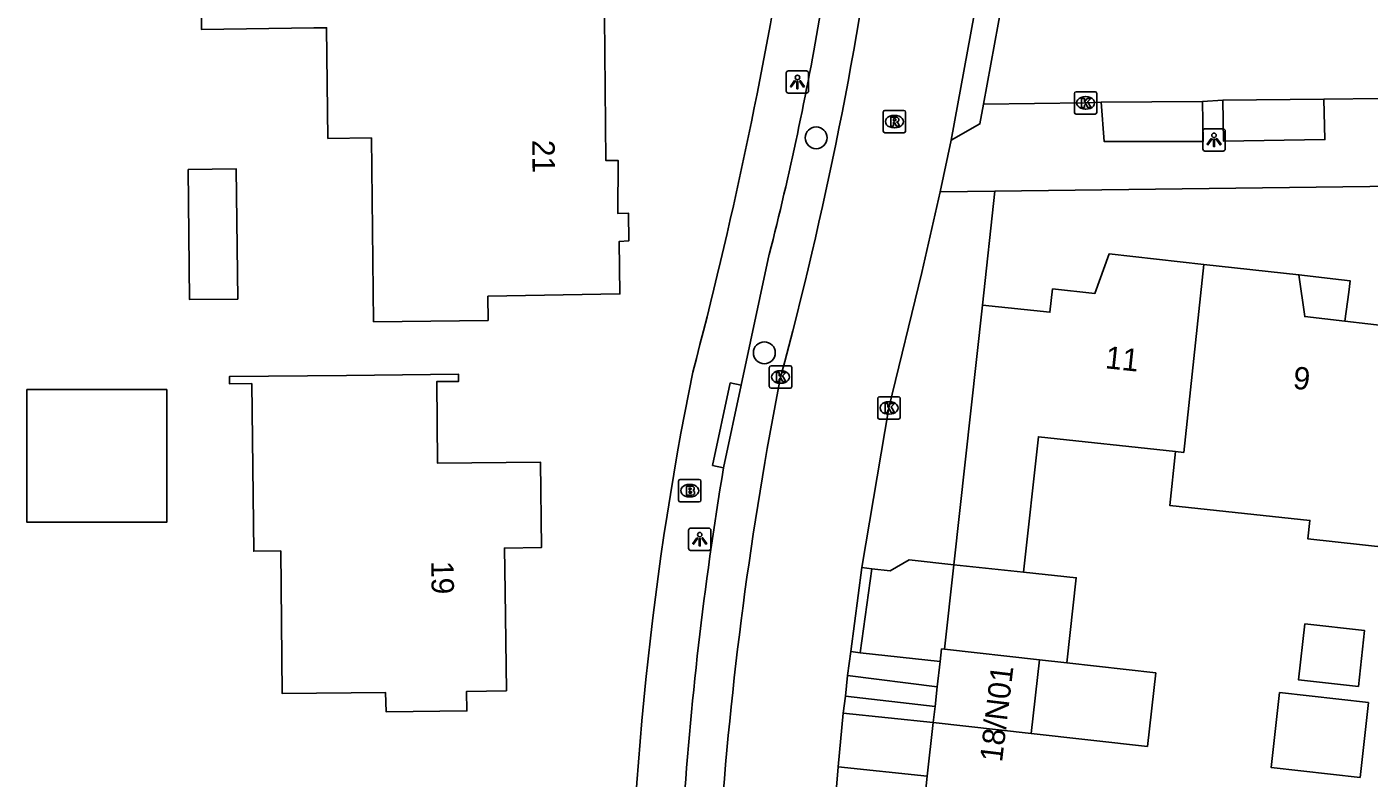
# Model space of a CAD drawing. Extents: x 160732 to 162105, y 387428 to 388479.
# Drawn here: x 161904.1 to 161964.1, y 387938.3 to 387971.9 of the extents above; entities that cross this region are included whole.
import ezdxf

# ---------------------------------------------------------------- set-up
doc = ezdxf.new("R2010")
doc.units = 0
for name, color, linetype in [('IMGEO_Boom', 7, 'Continuous'), ('IMGEO_Brandkraan', 7, 'Continuous'), ('IMGEO_Groenvoorziening', 7, 'Continuous'), ('IMGEO_Kolk', 7, 'Continuous'), ('IMGEO_Lichtpunt', 7, 'Continuous'), ('IMGEO_Pand', 7, 'Continuous'), ('IMGEO_Pand_nummerreeks', 7, 'Continuous'), ('IMGEO_Pand_overbouw', 7, 'Continuous'), ('IMGEO_Rijbaan_lokaal_open', 7, 'Continuous'), ('IMGEO_Rioolput', 7, 'Continuous'), ('IMGEO_Voetpad_open', 7, 'Continuous')]:
    doc.layers.add(name, color=color, linetype=linetype)

msp = doc.modelspace()

# ---------------------------------------------------------------- linework, layer by layer
at = {"layer": 'IMGEO_Boom'}
for centre in [(161939.363, 387966.915), (161937.046, 387957.308)]:
    msp.add_circle(centre, 0.489, dxfattribs=at)
at = {"layer": 'IMGEO_Brandkraan'}
for p, q in [((161933.214, 387950.72), (161933.214, 387951.572)), ((161933.289, 387951.646), (161934.141, 387951.646)), ((161933.702, 387951.426), (161933.727, 387951.426)), ((161934.215, 387951.572), (161934.215, 387950.72)), ((161933.725, 387950.866), (161933.7, 387950.866)), ((161934.141, 387950.646), (161933.289, 387950.646))]:
    msp.add_line(p, q, dxfattribs=at)
for points in [[(161933.214, 387950.72), (161933.214, 387951.572)], [(161933.289, 387951.646), (161934.141, 387951.646)], [(161933.562, 387951.346), (161933.562, 387950.946), (161933.775, 387950.946)], [(161933.793, 387951.346), (161933.562, 387951.346)], [(161934.215, 387951.572), (161934.215, 387950.72)], [(161933.741, 387951.265), (161933.687, 387951.265), (161933.687, 387951.189)], [(161933.687, 387951.189), (161933.74, 387951.189)], [(161933.749, 387951.113), (161933.687, 387951.113), (161933.687, 387951.032)], [(161933.687, 387951.032), (161933.749, 387951.032)], [(161934.141, 387950.646), (161933.289, 387950.646)]]:
    msp.add_lwpolyline(points, dxfattribs=at)
for centre, radius, start, end in [((161933.291, 387951.57), 0.0765, 91.55205, 178.44795), ((161933.291, 387951.57), 0.0765, 91.55205, 178.44795), ((161933.797, 387951.201), 0.145, 59.4692, 91.53667), ((161934.139, 387951.57), 0.0765, 1.55205, 88.44795), ((161934.139, 387951.57), 0.0765, 1.55205, 88.44795), ((161933.742, 387951.227), 0.0379, 267.82845, 90.93552), ((161933.75, 387951.072), 0.0404, 269.87594, 90.50774), ((161933.781, 387951.197), 0.251, 268.66757, 293.53466), ((161933.822, 387951.248), 0.0922, 285.51372, 58.15012), ((161933.827, 387951.056), 0.105, 301.31148, 78.98903), ((161933.291, 387950.722), 0.0765, 181.55205, 268.44795), ((161933.291, 387950.722), 0.0765, 181.55205, 268.44795), ((161934.139, 387950.722), 0.0765, 271.55205, 358.44795), ((161934.139, 387950.722), 0.0765, 271.55205, 358.44795)]:
    msp.add_arc(centre, radius, start, end, dxfattribs=at)
for centre, major_axis, ratio, start_param, end_param in [((161933.701, 387951.146), (-0.387, 0.002), 0.722429, 4.712389, 7.853982), ((161933.726, 387951.146), (-0.39, 0.002), 0.717154, 1.570796, 4.712389)]:
    msp.add_ellipse(centre, major_axis=major_axis, ratio=ratio, start_param=start_param, end_param=end_param, dxfattribs=at)
at = {"layer": 'IMGEO_Groenvoorziening'}
for points in [[(161946.791, 387959.442), (161947.346, 387964.529)], [(161943.255, 387927.778), (161944.323, 387938.393)]]:
    msp.add_lwpolyline(points, dxfattribs=at)
at = {"layer": 'IMGEO_Kolk'}
for p, q in [((161950.903, 387968.048), (161950.903, 387968.9)), ((161950.978, 387968.974), (161951.83, 387968.974)), ((161951.391, 387968.754), (161951.416, 387968.754)), ((161951.904, 387968.9), (161951.904, 387968.048)), ((161951.414, 387968.194), (161951.389, 387968.194)), ((161951.83, 387967.974), (161950.978, 387967.974)), ((161937.27, 387955.799), (161937.27, 387956.651)), ((161937.345, 387956.725), (161938.197, 387956.725)), ((161937.758, 387956.505), (161937.783, 387956.505)), ((161938.271, 387956.651), (161938.271, 387955.799)), ((161938.197, 387955.725), (161937.345, 387955.725)), ((161937.781, 387955.945), (161937.756, 387955.945)), ((161942.118, 387954.417), (161942.118, 387955.269)), ((161942.193, 387955.343), (161943.045, 387955.343)), ((161942.606, 387955.123), (161942.631, 387955.123)), ((161943.119, 387955.269), (161943.119, 387954.417)), ((161942.629, 387954.563), (161942.604, 387954.563)), ((161943.045, 387954.343), (161942.193, 387954.343))]:
    msp.add_line(p, q, dxfattribs=at)
for points in [[(161950.903, 387968.048), (161950.903, 387968.9)], [(161950.978, 387968.974), (161951.83, 387968.974)], [(161951.904, 387968.9), (161951.904, 387968.048)], [(161951.224, 387968.674), (161951.347, 387968.674), (161951.347, 387968.523), (161951.477, 387968.674), (161951.641, 387968.674), (161951.495, 387968.523), (161951.648, 387968.274), (161951.496, 387968.274), (161951.411, 387968.438), (161951.347, 387968.371), (161951.347, 387968.274), (161951.224, 387968.274), (161951.224, 387968.674)], [(161951.83, 387967.974), (161950.978, 387967.974)], [(161937.27, 387955.799), (161937.27, 387956.651)], [(161937.345, 387956.725), (161938.197, 387956.725)], [(161937.591, 387956.425), (161937.714, 387956.425), (161937.714, 387956.274), (161937.844, 387956.425), (161938.008, 387956.425), (161937.862, 387956.274), (161938.015, 387956.025), (161937.863, 387956.025), (161937.778, 387956.189), (161937.714, 387956.122), (161937.714, 387956.025), (161937.591, 387956.025), (161937.591, 387956.425)], [(161938.271, 387956.651), (161938.271, 387955.799)], [(161938.197, 387955.725), (161937.345, 387955.725)], [(161942.118, 387954.417), (161942.118, 387955.269)], [(161942.193, 387955.343), (161943.045, 387955.343)], [(161942.439, 387955.043), (161942.562, 387955.043), (161942.562, 387954.892), (161942.692, 387955.043), (161942.856, 387955.043), (161942.71, 387954.892), (161942.863, 387954.643), (161942.711, 387954.643), (161942.626, 387954.807), (161942.562, 387954.74), (161942.562, 387954.643), (161942.439, 387954.643), (161942.439, 387955.043)], [(161943.119, 387955.269), (161943.119, 387954.417)], [(161943.045, 387954.343), (161942.193, 387954.343)]]:
    msp.add_lwpolyline(points, dxfattribs=at)
for centre, start, end in [((161950.98, 387968.898), 91.55205, 178.44795), ((161950.98, 387968.898), 91.55205, 178.44795), ((161951.828, 387968.898), 1.55205, 88.44795), ((161951.828, 387968.898), 1.55205, 88.44795), ((161950.98, 387968.05), 181.55205, 268.44795), ((161950.98, 387968.05), 181.55205, 268.44795), ((161951.828, 387968.05), 271.55205, 358.44795), ((161951.828, 387968.05), 271.55205, 358.44795), ((161937.347, 387956.649), 91.55205, 178.44795), ((161937.347, 387956.649), 91.55205, 178.44795), ((161938.195, 387956.649), 1.55205, 88.44795), ((161938.195, 387956.649), 1.55205, 88.44795), ((161937.347, 387955.801), 181.55205, 268.44795), ((161937.347, 387955.801), 181.55205, 268.44795), ((161938.195, 387955.801), 271.55205, 358.44795), ((161938.195, 387955.801), 271.55205, 358.44795), ((161942.195, 387955.267), 91.55205, 178.44795), ((161942.195, 387955.267), 91.55205, 178.44795), ((161943.043, 387955.267), 1.55205, 88.44795), ((161943.043, 387955.267), 1.55205, 88.44795), ((161942.195, 387954.419), 181.55205, 268.44795), ((161942.195, 387954.419), 181.55205, 268.44795), ((161943.043, 387954.419), 271.55205, 358.44795), ((161943.043, 387954.419), 271.55205, 358.44795)]:
    msp.add_arc(centre, 0.0765, start, end, dxfattribs=at)
for centre, major_axis, ratio, start_param, end_param in [((161951.39, 387968.474), (-0.387, 0.002), 0.722429, 4.712389, 7.853982), ((161951.415, 387968.474), (-0.39, 0.002), 0.717154, 1.570796, 4.712389), ((161937.757, 387956.225), (-0.387, 0.002), 0.722429, 4.712389, 7.853982), ((161937.782, 387956.225), (-0.39, 0.002), 0.717154, 1.570796, 4.712389), ((161942.605, 387954.843), (-0.387, 0.002), 0.722429, 4.712389, 7.853982), ((161942.63, 387954.843), (-0.39, 0.002), 0.717154, 1.570796, 4.712389)]:
    msp.add_ellipse(centre, major_axis=major_axis, ratio=ratio, start_param=start_param, end_param=end_param, dxfattribs=at)
at = {"layer": 'IMGEO_Lichtpunt'}
for p, q in [((161938.028, 387969.811), (161938.028, 387969.004)), ((161938.028, 387969.811), (161938.028, 387969.004)), ((161938.93, 387969.906), (161938.122, 387969.906)), ((161938.93, 387969.906), (161938.122, 387969.906)), ((161939.024, 387969.004), (161939.024, 387969.811)), ((161939.024, 387969.004), (161939.024, 387969.811)), ((161938.122, 387968.91), (161938.93, 387968.91)), ((161938.122, 387968.91), (161938.93, 387968.91)), ((161956.643, 387967.225), (161956.643, 387966.418)), ((161956.643, 387967.225), (161956.643, 387966.418)), ((161957.545, 387967.32), (161956.737, 387967.32)), ((161957.545, 387967.32), (161956.737, 387967.32)), ((161957.639, 387966.418), (161957.639, 387967.225)), ((161957.639, 387966.418), (161957.639, 387967.225)), ((161956.737, 387966.324), (161957.545, 387966.324)), ((161956.737, 387966.324), (161957.545, 387966.324)), ((161933.661, 387949.381), (161933.661, 387948.574)), ((161933.661, 387949.381), (161933.661, 387948.574)), ((161934.563, 387949.476), (161933.755, 387949.476)), ((161934.563, 387949.476), (161933.755, 387949.476)), ((161934.657, 387948.574), (161934.657, 387949.381)), ((161934.657, 387948.574), (161934.657, 387949.381)), ((161933.755, 387948.48), (161934.563, 387948.48)), ((161933.755, 387948.48), (161934.563, 387948.48))]:
    msp.add_line(p, q, dxfattribs=at)
for points in [[(161938.402, 387969.475), (161938.441, 387969.447), (161938.253, 387969.185), (161938.215, 387969.212), (161938.402, 387969.475)], [(161938.504, 387969.427), (161938.551, 387969.427), (161938.551, 387969.105), (161938.504, 387969.105), (161938.504, 387969.427)], [(161938.614, 387969.447), (161938.652, 387969.474), (161938.839, 387969.212), (161938.8, 387969.184), (161938.614, 387969.447)], [(161957.017, 387966.889), (161957.056, 387966.861), (161956.868, 387966.599), (161956.83, 387966.626), (161957.017, 387966.889)], [(161957.119, 387966.841), (161957.166, 387966.841), (161957.166, 387966.519), (161957.119, 387966.519), (161957.119, 387966.841)], [(161957.229, 387966.861), (161957.267, 387966.888), (161957.454, 387966.626), (161957.415, 387966.598), (161957.229, 387966.861)], [(161934.035, 387949.045), (161934.074, 387949.017), (161933.886, 387948.755), (161933.848, 387948.782), (161934.035, 387949.045)], [(161934.137, 387948.997), (161934.184, 387948.997), (161934.184, 387948.675), (161934.137, 387948.675), (161934.137, 387948.997)], [(161934.247, 387949.017), (161934.285, 387949.044), (161934.472, 387948.782), (161934.433, 387948.754), (161934.247, 387949.017)]]:
    msp.add_lwpolyline(points, dxfattribs=at)
for centre in [(161938.527, 387969.609), (161957.142, 387967.023), (161934.16, 387949.179)]:
    msp.add_circle(centre, 0.0994, dxfattribs=at)
for centre, start, end in [((161938.122, 387969.811), 90, 180), ((161938.122, 387969.811), 90, 180), ((161938.93, 387969.811), 0, 90), ((161938.93, 387969.811), 0, 90), ((161938.122, 387969.004), 180, 270), ((161938.122, 387969.004), 180, 270), ((161938.93, 387969.004), 270, 0), ((161938.93, 387969.004), 270, 360), ((161956.737, 387967.225), 90, 180), ((161956.737, 387967.225), 90, 180), ((161957.545, 387967.225), 0, 90), ((161957.545, 387967.225), 0, 90), ((161956.737, 387966.418), 180, 270), ((161956.737, 387966.418), 180, 270), ((161957.545, 387966.418), 270, 0), ((161957.545, 387966.418), 270, 360), ((161933.755, 387949.381), 90, 180), ((161933.755, 387949.381), 90, 180), ((161934.563, 387949.381), 0, 90), ((161934.563, 387949.381), 0, 90), ((161933.755, 387948.574), 180, 270), ((161933.755, 387948.574), 180, 270), ((161934.563, 387948.574), 270, 0), ((161934.563, 387948.574), 270, 360)]:
    msp.add_arc(centre, 0.0946, start, end, dxfattribs=at)
at = {"layer": 'IMGEO_Pand'}
for points in [[(161911.838, 387976.037), (161920.441, 387976.166), (161932.89, 387976.297), (161932.922, 387972.357), (161929.912, 387972.332), (161929.965, 387965.893), (161930.508, 387965.905), (161930.5, 387963.534), (161930.978, 387963.539), (161930.99, 387962.303), (161930.559, 387962.273), (161930.594, 387959.941), (161924.693, 387959.836), (161924.706, 387958.756), (161919.589, 387958.693), (161919.487, 387966.908), (161917.548, 387966.884), (161917.486, 387971.831), (161916.917, 387971.824), (161911.902, 387971.749), (161911.838, 387976.037)], [(161911.3, 387965.502), (161913.452, 387965.525), (161913.516, 387959.707), (161911.364, 387959.683), (161911.3, 387965.502)], [(161956.681, 387961.26), (161952.449, 387961.723), (161951.822, 387959.964), (161949.93, 387960.164), (161949.808, 387959.121), (161946.791, 387959.442)], [(161956.681, 387961.26), (161955.785, 387952.855), (161955.422, 387952.894)], [(161966.063, 387958.365), (161962.989, 387958.717), (161961.197, 387958.922), (161960.934, 387960.795), (161956.681, 387961.26)], [(161946.791, 387959.442), (161945.517, 387947.838)], [(161914.153, 387955.931), (161913.144, 387955.921), (161913.141, 387956.241), (161918.382, 387956.297), (161923.381, 387956.35), (161923.385, 387956.031), (161922.406, 387956.021), (161922.445, 387952.372), (161927.042, 387952.421), (161927.086, 387948.604), (161925.434, 387948.579), (161925.46, 387946.64), (161925.521, 387942.209), (161923.74, 387942.178), (161923.759, 387941.303), (161920.146, 387941.266), (161920.115, 387942.132), (161915.508, 387942.083), (161915.441, 387948.453), (161914.232, 387948.441), (161914.153, 387955.931)], [(161904.092, 387955.666), (161910.347, 387955.666), (161910.347, 387949.737), (161904.092, 387949.737), (161904.092, 387955.666)], [(161948.627, 387947.507), (161949.295, 387953.555), (161955.422, 387952.894)], [(161955.422, 387952.894), (161955.165, 387950.489), (161961.424, 387949.814), (161961.336, 387948.992), (161964.997, 387948.597)], [(161945.517, 387947.838), (161945.102, 387944.062)], [(161945.517, 387947.838), (161948.627, 387947.507)], [(161950.567, 387943.447), (161950.986, 387947.256), (161948.627, 387947.507)], [(161961.194, 387945.197), (161960.913, 387942.701), (161963.59, 387942.4), (161963.871, 387944.896), (161961.194, 387945.197)], [(161945.102, 387944.062), (161944.965, 387944.077), (161944.902, 387943.515)], [(161945.102, 387944.062), (161949.338, 387943.585)], [(161949.338, 387943.585), (161948.968, 387940.301)], [(161950.567, 387943.447), (161949.338, 387943.585)], [(161944.902, 387943.515), (161944.775, 387942.388)], [(161948.968, 387940.301), (161954.167, 387939.716), (161954.537, 387943), (161950.567, 387943.447)], [(161944.775, 387942.388), (161944.676, 387941.509)], [(161964.046, 387941.676), (161960.07, 387942.124), (161959.693, 387938.781), (161963.67, 387938.333), (161964.046, 387941.676)], [(161944.676, 387941.509), (161944.595, 387940.793)], [(161944.595, 387940.793), (161948.968, 387940.301)]]:
    msp.add_lwpolyline(points, dxfattribs=at)
at = {"layer": 'IMGEO_Pand_overbouw'}
msp.add_lwpolyline([(161962.989, 387958.717), (161963.161, 387960.01), (161963.229, 387960.521), (161962.835, 387960.564), (161960.934, 387960.795), (161961.197, 387958.922)], close=True, dxfattribs=at)
at = {"layer": 'IMGEO_Rijbaan_lokaal_open'}
for points in [[(161945.398, 387966.81), (161946.859, 387974.773)], [(161946.838, 387968.416), (161947.82, 387973.801)], [(161971.409, 387968.783), (161967.265, 387968.7), (161962.05, 387968.64)], [(161946.838, 387968.416), (161946.678, 387967.535), (161945.398, 387966.81)], [(161952.095, 387968.504), (161951.404, 387968.473), (161946.838, 387968.416)], [(161952.095, 387968.504), (161956.632, 387968.53)], [(161957.533, 387968.603), (161956.632, 387968.53)], [(161957.533, 387968.603), (161962.05, 387968.64)], [(161945.398, 387966.81), (161944.909, 387964.498)], [(161941.399, 387947.714), (161942.617, 387954.843), (161944.079, 387960.895), (161944.909, 387964.498)], [(161940.916, 387943.958), (161941.399, 387947.714)], [(161940.758, 387942.894), (161940.916, 387943.958)], [(161940.68, 387941.964), (161940.758, 387942.894)], [(161940.568, 387941.207), (161940.68, 387941.964)], [(161940.339, 387938.807), (161940.568, 387941.207)], [(161939.519, 387913.136), (161939.684, 387918.254), (161939.893, 387925.482), (161939.998, 387929.499), (161940.099, 387935.721), (161940.339, 387938.807)]]:
    msp.add_lwpolyline(points, dxfattribs=at)
for centre, radius, start, end in [((161770.367, 388001.38), 173.39, 344.9045, 352.44509), ((162099.831, 387924.403), 165.152, 168.89109, 176.08444)]:
    msp.add_arc(centre, radius, start, end, dxfattribs=at)
at = {"layer": 'IMGEO_Rioolput'}
for p, q in [((161942.357, 387967.212), (161942.357, 387968.064)), ((161942.432, 387968.138), (161943.284, 387968.138)), ((161942.845, 387967.918), (161942.87, 387967.918)), ((161943.358, 387968.064), (161943.358, 387967.212)), ((161943.284, 387967.138), (161942.432, 387967.138)), ((161942.868, 387967.358), (161942.843, 387967.358))]:
    msp.add_line(p, q, dxfattribs=at)
for points in [[(161942.357, 387967.212), (161942.357, 387968.064)], [(161942.432, 387968.138), (161943.284, 387968.138)], [(161942.946, 387967.836), (161942.694, 387967.838), (161942.694, 387967.438)], [(161942.694, 387967.438), (161942.818, 387967.438), (161942.818, 387967.6), (161942.829, 387967.6)], [(161942.872, 387967.757), (161942.818, 387967.757), (161942.818, 387967.676)], [(161942.818, 387967.676), (161942.87, 387967.676)], [(161942.876, 387967.571), (161942.947, 387967.438), (161943.087, 387967.438), (161943.022, 387967.564)], [(161943.358, 387968.064), (161943.358, 387967.212)], [(161943.284, 387967.138), (161942.432, 387967.138)]]:
    msp.add_lwpolyline(points, dxfattribs=at)
for centre, radius, start, end in [((161942.434, 387968.062), 0.0765, 91.55205, 178.44795), ((161942.434, 387968.062), 0.0765, 91.55205, 178.44795), ((161942.828, 387967.547), 0.0533, 26.02933, 88.69889), ((161942.854, 387967.865), 0.19, 274.7715, 282.96867), ((161942.878, 387967.661), 0.0964, 77.00612, 93.18647), ((161942.892, 387967.718), 0.0378, 276.66336, 79.67722), ((161942.945, 387967.726), 0.109, 350.36119, 89.41601), ((161942.943, 387967.726), 0.112, 277.58423, 350.98172), ((161942.927, 387967.511), 0.108, 29.51342, 73.79051), ((161943.282, 387968.062), 0.0765, 1.55205, 88.44795), ((161943.282, 387968.062), 0.0765, 1.55205, 88.44795), ((161942.434, 387967.214), 0.0765, 181.55205, 268.44795), ((161942.434, 387967.214), 0.0765, 181.55205, 268.44795), ((161943.282, 387967.214), 0.0765, 271.55205, 358.44795), ((161943.282, 387967.214), 0.0765, 271.55205, 358.44795)]:
    msp.add_arc(centre, radius, start, end, dxfattribs=at)
for centre, major_axis, ratio, start_param, end_param in [((161942.844, 387967.638), (-0.387, 0.002), 0.722429, 4.712389, 7.853982), ((161942.869, 387967.638), (-0.39, 0.002), 0.717154, 1.570796, 4.712389)]:
    msp.add_ellipse(centre, major_axis=major_axis, ratio=ratio, start_param=start_param, end_param=end_param, dxfattribs=at)
at = {"layer": 'IMGEO_Voetpad_open'}
for points in [[(161956.632, 387968.53), (161956.655, 387966.742), (161952.234, 387966.747), (161952.095, 387968.504)], [(161962.05, 387968.64), (161962.097, 387966.836), (161957.558, 387966.767), (161957.533, 387968.603)], [(161947.346, 387964.529), (162000, 387965.189), (162005.468, 387965.263)], [(161944.909, 387964.498), (161947.346, 387964.529)], [(161936.014, 387955.856), (161937.267, 387961.707)], [(161935.226, 387952.174), (161934.738, 387952.278), (161935.526, 387955.96), (161936.014, 387955.856)], [(161936.014, 387955.856), (161935.226, 387952.174)], [(161945.517, 387947.838), (161943.524, 387948.057), (161942.665, 387947.564), (161941.846, 387947.65)], [(161941.333, 387943.904), (161941.846, 387947.65)], [(161941.846, 387947.65), (161941.399, 387947.714)], [(161940.916, 387943.958), (161941.333, 387943.904)], [(161941.333, 387943.904), (161944.902, 387943.515)], [(161944.775, 387942.388), (161940.758, 387942.894)], [(161940.68, 387941.964), (161944.676, 387941.509)], [(161944.595, 387940.793), (161940.568, 387941.207)], [(161944.323, 387938.393), (161944.595, 387940.793)], [(161940.339, 387938.807), (161944.323, 387938.393)]]:
    msp.add_lwpolyline(points, dxfattribs=at)
for centre, radius, start, end in [((161739.003, 388008.002), 201.552, 345.17801, 350.98338), ((161808.25, 387994.732), 133.176, 345.64183, 350.39268), ((162073.578, 387928.081), 142.579, 168.52639, 180.44153), ((162090.487, 387926.265), 157.408, 170.52619, 176.35803)]:
    msp.add_arc(centre, radius, start, end, dxfattribs=at)

# ---------------------------------------------------------------- texts
at = {"layer": 'IMGEO_Pand_nummerreeks'}
for s, rotation, p in [('21', 270.4716, (161926.677, 387966.817)), ('11', 353.96675, (161952.248, 387956.62)), ('9', 353.79487, (161960.64, 387955.71)), ('19', 270.78248, (161922.162, 387947.997)), ('18/N01', 83.14024, (161947.667, 387938.987))]:
    msp.add_text(s, height=1, rotation=rotation, dxfattribs=at).set_placement(p)

doc.saveas('drawing.dxf')
